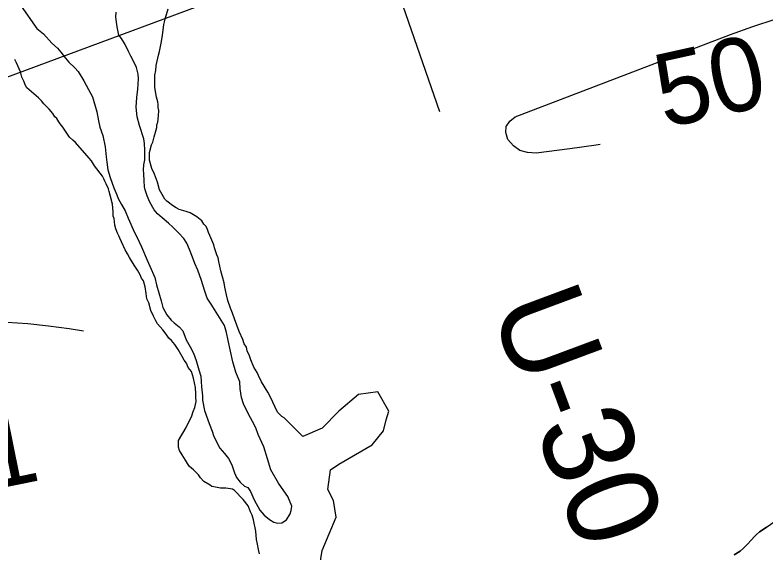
# Model space of a CAD drawing. Extents: x 3187622 to 3225504, y 800805 to 826213.
# Drawn here: x 3215871 to 3216557, y 810083 to 810574 of the extents above; entities that cross this region are included whole.
import ezdxf

# ---------------------------------------------------------------- set-up
doc = ezdxf.new("R2010")
doc.units = 0
for name, color, linetype in [('V-RIVR-RANG', 7, 'Continuous'), ('V-RIVR-RANG-IDEN', 7, 'Continuous'), ('V-SITE-VEGE', 7, 'Continuous'), ('V-TOPO-MINR', 7, 'Continuous'), ('V-TOPO-SHOR', 7, 'Continuous')]:
    doc.layers.add(name, color=color, linetype=linetype)

msp = doc.modelspace()

# ---------------------------------------------------------------- linework, layer by layer
at = {"layer": 'V-RIVR-RANG'}
msp.add_line((3216259.03, 810485.76), (3215990.75, 811260.63), dxfattribs=at)
at = {"layer": 'V-SITE-VEGE'}
for points in [[(3216120.56, 810202.81), (3216116.89, 810206.51), (3216114.85, 810207.75), (3216111.18, 810211.45), (3216109.96, 810213.51), (3216105.09, 810224.18), (3216101.84, 810229.93), (3216096.15, 810239.38), (3216093.31, 810245.13), (3216092.09, 810248), (3216089.25, 810252.93), (3216086.41, 810259.5), (3216085.2, 810263.19), (3216083.17, 810267.71), (3216082.36, 810270.99), (3216080.33, 810274.28), (3216079.12, 810277.97), (3216075.87, 810285.36), (3216071.42, 810296.85), (3216069.81, 810302.18), (3216067.78, 810306.7), (3216065.35, 810313.67), (3216064.15, 810319.01), (3216063.35, 810323.1), (3216062.54, 810325.98), (3216062.15, 810329.67), (3216058.92, 810340.74), (3216057.32, 810349.35), (3216056.52, 810352.64), (3216055.3, 810355.51), (3216053.28, 810361.66), (3216052.47, 810364.53), (3216048.83, 810373.15), (3216047.61, 810375.62), (3216046.8, 810378.49), (3216045.58, 810381.36), (3216043.55, 810383.42), (3216041.51, 810386.29), (3216037.02, 810390.01), (3216030.89, 810393.72), (3216027.21, 810394.96), (3216025.17, 810395.39), (3216021.07, 810396.63), (3216018.21, 810398.29), (3216014.95, 810400.35), (3216009.64, 810404.47), (3216008, 810406.11), (3216003.13, 810414.74), (3216001.11, 810421.71), (3215998.28, 810429.1), (3215995.84, 810434.03), (3215993.83, 810441.82), (3215993.86, 810448.79), (3215995.53, 810455.74), (3215996.77, 810458.2), (3215998.02, 810463.11), (3216000.52, 810471.7), (3216000.53, 810474.16), (3216001.36, 810476.61), (3216002.21, 810482.34), (3216002.23, 810487.26), (3216001.83, 810489.72), (3216001.85, 810492.58), (3216001.45, 810495.05), (3216000.24, 810499.15), (3215998.64, 810508.17), (3215998.69, 810519.23), (3215999.53, 810523.73), (3215999.96, 810528.24), (3216002.05, 810537.65), (3216002.89, 810540.92), (3216004.56, 810548.7), (3216005.82, 810555.66), (3216007.09, 810565.49), (3216008.35, 810571.63), (3216010.85, 810579.81)], [(3216034.19, 810159.23), (3216030.52, 810162.11), (3216028.48, 810164.99), (3216026.86, 810167.86), (3216023.6, 810172.8), (3216021.16, 810176.9), (3216020.35, 810179.78), (3216020.38, 810185.92), (3216027.4, 810197.77), (3216032.37, 810208.4), (3216033.62, 810212.49), (3216035.27, 810216.17), (3216036.52, 810221.49), (3216036.13, 810225.59), (3216036.15, 810229.69), (3216035.75, 810232.96), (3216035.76, 810234.19), (3216034.16, 810242.81), (3216032.14, 810248.96), (3216029.29, 810252.66), (3216027.67, 810256.35), (3216025.63, 810259.23), (3216023.6, 810262.52), (3216019.94, 810269.09), (3216017.1, 810273.61), (3216013.83, 810277.31), (3216011.39, 810279.37), (3216008.95, 810283.07), (3216006.09, 810286.77), (3216001.2, 810292.53), (3215999.58, 810294.99), (3215998.36, 810297.46), (3215997.55, 810299.51), (3215995.11, 810304.43), (3215993.1, 810311.41), (3215991.48, 810315.1), (3215990.68, 810320.02), (3215989.89, 810326.17), (3215988.27, 810331.51), (3215986.65, 810333.97), (3215985.43, 810337.25), (3215982.99, 810341.36), (3215979.73, 810345.88), (3215975.67, 810352.86), (3215973.64, 810356.15), (3215971.6, 810359.85), (3215968.36, 810367.24), (3215966.74, 810370.52), (3215965.93, 810372.57), (3215964.71, 810375.04), (3215963.09, 810379.14), (3215962.28, 810382.42), (3215961.49, 810388.57), (3215960.68, 810390.63), (3215960.7, 810394.72), (3215959.91, 810401.69), (3215958.31, 810408.66), (3215957.1, 810413.17), (3215956.29, 810415.64), (3215954.26, 810420.15), (3215953.04, 810422.61), (3215952.23, 810424.67), (3215951.02, 810427.13), (3215943.69, 810436.59), (3215940.84, 810441.1), (3215938.8, 810443.58), (3215926.17, 810457.97), (3215923.72, 810460.03), (3215920.86, 810462.91), (3215914.76, 810471.95), (3215912.31, 810474.83), (3215911.1, 810476.88), (3215909.06, 810479.76), (3215907.43, 810481.41), (3215905.39, 810484.29), (3215902.13, 810488.4), (3215897.24, 810493.33), (3215895.2, 810495.8), (3215892.35, 810498.68), (3215881.74, 810507.74), (3215880.52, 810509.8), (3215878.9, 810513.9), (3215877.28, 810517.6), (3215876.07, 810522.52), (3215872.42, 810530.73), (3215870.79, 810533.6)], [(3216149.1, 810070.14), (3216151.64, 810085.4), (3216164.35, 810115.91), (3216161.81, 810131.16), (3216156.72, 810141.33), (3216159.27, 810159.13), (3216166.89, 810164.22), (3216197.39, 810182.02), (3216207.56, 810194.73), (3216210.1, 810204.9), (3216212.64, 810212.53), (3216202.47, 810230.33), (3216184.68, 810227.79), (3216166.89, 810212.53), (3216151.64, 810197.27), (3216133.85, 810189.65), (3216120.56, 810202.81)], [(3216094.47, 810082.34), (3216093.27, 810086.44), (3216092.47, 810091.37), (3216091.67, 810095.47), (3216090.88, 810103.25), (3216088.88, 810113.5), (3216087.67, 810117.61), (3216086.05, 810120.89), (3216084.02, 810126.23), (3216079.54, 810131.98), (3216071.38, 810140.21), (3216069.75, 810141.45), (3216063.61, 810142.3), (3216058.7, 810142.32), (3216054.19, 810143.16), (3216050.92, 810143.99), (3216049.28, 810145.23), (3216043.56, 810148.53), (3216040.3, 810151.83), (3216038.68, 810154.7), (3216034.19, 810159.23)], [(3216557.46, 810106.69), (3216554.54, 810104.65), (3216551.1, 810102.6), (3216548.34, 810100.21), (3216546.27, 810097.83), (3216543.69, 810095.09), (3216539.73, 810090.83), (3216536.62, 810087.58), (3216533.35, 810084.85)], [(3216533.35, 810084.85), (3216527.85, 810081.45)]]:
    msp.add_lwpolyline(points, dxfattribs=at)
at = {"layer": 'V-TOPO-MINR'}
for points in [[(3215801.6, 810494.8), (3216164.66, 810629.4), (3216224.24, 810651.19), (3216283.95, 810672.62), (3216343.84, 810693.51), (3216403.87, 810714.05), (3216495.14, 810744.83), (3216509.63, 810749.69), (3216524.13, 810754.52), (3216538.64, 810759.29), (3216553.17, 810764.04), (3216861.6, 810864.18)], [(3216405.61, 810455.94), (3216401.87, 810455.34), (3216377.99, 810452.02), (3216347.04, 810448.24), (3216339.28, 810448.69), (3216332.24, 810450.66), (3216326.3, 810454.91), (3216321.08, 810460.67), (3216319.42, 810466.96), (3216319.7, 810472.6), (3216322.89, 810477.27), (3216328.02, 810481.27), (3216524.49, 810556.48), (3216544.9, 810563.82), (3216565.48, 810570.58)], [(3215933.64, 810285.84), (3215920.42, 810287.82), (3215901.6, 810290.27), (3215882.73, 810292.24), (3215863.8, 810293.49)]]:
    msp.add_lwpolyline(points, dxfattribs=at)
at = {"layer": 'V-TOPO-SHOR'}
for points in [[(3215876.56, 810582.41), (3215890.93, 810562.09), (3215897.06, 810556.99), (3215904.62, 810548.46), (3215909.84, 810543.91), (3215912.9, 810540.46), (3215917.22, 810535.02), (3215920.27, 810531.21), (3215925.5, 810525.94), (3215928.55, 810522.85), (3215933.76, 810514.14), (3215938.06, 810506.35), (3215941.83, 810499.64), (3215945.75, 810485.88), (3215947.16, 810477.55), (3215948.58, 810471.76), (3215951.08, 810464.15), (3215953.2, 810453.83), (3215954.25, 810444.96), (3215954.77, 810440.08), (3215955.64, 810432.84), (3215957.77, 810425.96), (3215961.35, 810416.54), (3215963.85, 810410.19), (3215965.28, 810406.75), (3215968.15, 810401.31), (3215971.56, 810395.51), (3215974.43, 810388.98), (3215976.75, 810383.36), (3215979.79, 810376.48), (3215982.31, 810371.77), (3215986.6, 810362.52), (3215991.79, 810350.56), (3215994.12, 810344.95), (3215998.6, 810334.8), (3216000.19, 810327.92), (3216004.47, 810313.43), (3216006.07, 810307.27), (3216009.83, 810300.74), (3216013.79, 810295.84), (3216016.31, 810293.3), (3216020.82, 810289.66), (3216024.42, 810285.85), (3216027.45, 810277.87), (3216031.04, 810271.53), (3216033.91, 810265.55), (3216036.41, 810259.02), (3216038.91, 810250.33), (3216040.69, 810244.72), (3216041.37, 810234.77), (3216042.23, 810226.62), (3216042.22, 810222.82), (3216044.16, 810213.23), (3216048.45, 810201.45), (3216051.13, 810194.39), (3216052.38, 810190.58), (3216054.71, 810185.15), (3216058.11, 810178.98), (3216062.43, 810174.08), (3216066.03, 810169.54), (3216069.08, 810163.56), (3216071.39, 810156.49), (3216073.36, 810152.14), (3216076.78, 810147.97), (3216080.74, 810144.33), (3216083.81, 810142.87), (3216086.15, 810139.43), (3216089.55, 810131.63), (3216094.57, 810122.21), (3216098.71, 810117.67), (3216103.39, 810113.85), (3216107.36, 810111.3), (3216111.16, 810110.56), (3216114.77, 810110.9), (3216119.13, 810113.41), (3216122.41, 810118.82), (3216123.33, 810122.08), (3216123.89, 810125.87), (3216120.31, 810134.75), (3216116.71, 810139.83), (3216111.68, 810146.91), (3216104.69, 810159.06), (3216101.66, 810169.02), (3216098.27, 810180.06), (3216093.26, 810191.3), (3216090.93, 810197.46), (3216087.89, 810203.26), (3216084.3, 810209.79), (3216079.82, 810219.4), (3216078.04, 810225.01), (3216076.81, 810232.97), (3216076.29, 810239.49), (3216072.72, 810248.37), (3216070.05, 810257.78), (3216065.79, 810277.15), (3216064.2, 810284.58), (3216062.42, 810290.73), (3216050.21, 810310.32), (3216046.44, 810315.95), (3216043.94, 810323.01), (3216041.27, 810331.89)], [(3216041.27, 810331.89), (3216037.87, 810341.31), (3216035.37, 810347.47), (3216033.23, 810353.27), (3216030.36, 810360.33), (3216028.04, 810365.95), (3216025.17, 810370.3), (3216020.66, 810375.03), (3216015.08, 810380.48), (3216011.12, 810384.29), (3216005.35, 810389.02), (3216001.03, 810392.84), (3215998.15, 810396.47), (3215994.21, 810403.54), (3215991.7, 810409.16), (3215989.92, 810414.78), (3215989.39, 810417.49), (3215988.87, 810422.92), (3215988.54, 810429.25), (3215988.37, 810433.05), (3215988.75, 810437.39), (3215989.5, 810442.09), (3215989.72, 810450.77), (3215989.39, 810456.92), (3215988.68, 810461.26), (3215984.76, 810473.4), (3215982.44, 810481.19), (3215981.58, 810490.05), (3215982.16, 810499.09), (3215983.28, 810506.5), (3215983.48, 810510.84), (3215983.69, 810516.27), (3215983.52, 810520.25), (3215981.93, 810526.22), (3215980.49, 810529.85), (3215976.91, 810536.56), (3215974.58, 810540.91), (3215971.71, 810547.43), (3215968.3, 810552.87), (3215965.96, 810555.78), (3215964.19, 810563.38), (3215963.14, 810572.25), (3215963.35, 810576.95)], [(3216527.85, 810081.45), (3216533.35, 810084.85), (3216536.62, 810087.58), (3216539.73, 810090.83), (3216543.69, 810095.09), (3216546.27, 810097.83), (3216548.34, 810100.21), (3216551.1, 810102.6), (3216554.54, 810104.65), (3216557.46, 810106.69), (3216561.42, 810109.59), (3216564, 810111.29), (3216568.12, 810113.33), (3216571.04, 810115.37), (3216573.28, 810117.59), (3216575.87, 810120.32), (3216578.11, 810122.71), (3216580.35, 810124.93), (3216583.27, 810126.98), (3216586.02, 810128.34), (3216589.45, 810128.66), (3216593.57, 810129.33), (3216597.18, 810130.17), (3216600.27, 810131.53)]]:
    msp.add_lwpolyline(points, dxfattribs=at)

# ---------------------------------------------------------------- texts
at = {"layer": 'V-RIVR-RANG'}
for s, rotation, p in [('50.6', 12.49833, (3216464.11, 810470.83)), ('41.1', 11.44833, (3215724.84, 810115.42))]:
    msp.add_text(s, height=67, rotation=rotation, dxfattribs=at).set_placement(p)
at = {"layer": 'V-RIVR-RANG-IDEN'}
msp.add_text('U-30', height=83, rotation=290.42557, dxfattribs=at).set_placement((3216304.75, 810307.46))

doc.saveas('drawing.dxf')
